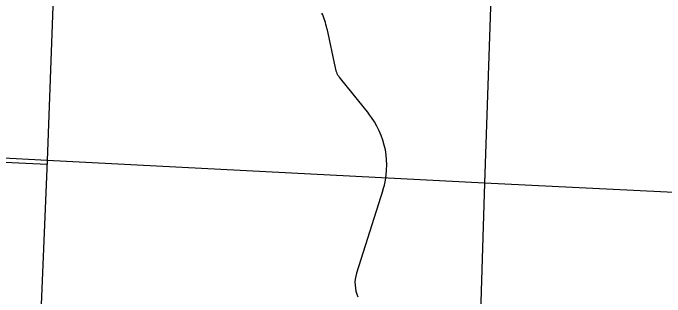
# Model space of a CAD drawing. Extents: x 1219626 to 1426462, y 456797 to 752399.
# Drawn here: x 1248809 to 1256709, y 523133 to 526577 of the extents above; entities that cross this region are included whole.
import ezdxf

# ---------------------------------------------------------------- set-up
doc = ezdxf.new("R2010")
doc.units = 0
for name, color, linetype in [('Cities Incorporated Area', 7, 'Continuous'), ('Section Lines', 7, 'Continuous'), ('Uninventoried Roads and Features', 7, 'Continuous')]:
    doc.layers.add(name, color=color, linetype=linetype)

msp = doc.modelspace()

# ---------------------------------------------------------------- linework, layer by layer
at = {"layer": 'Cities Incorporated Area'}
msp.add_line((1249223.6, 524738.6), (1243943.1, 524991.2), dxfattribs=at)
at = {"layer": 'Section Lines'}
for p, q in [((1249413.6, 530102.8), (1249223, 524787.8)), ((1254701.9, 529855.1), (1254523.6, 524514.1)), ((1249223, 524787.8), (1244002, 525068.2)), ((1249223, 524787.8), (1249005.7, 519512.8)), ((1254523.6, 524514.1), (1249223, 524787.8)), ((1254523.6, 524514.1), (1254373.5, 519622.2)), ((1259771.6, 524254.1), (1254523.6, 524514.1))]:
    msp.add_line(p, q, dxfattribs=at)
at = {"layer": 'Uninventoried Roads and Features'}
for p, q in [((1252611.3, 526390.5), (1252712.1, 525911.6)), ((1252772.4, 525784.7), (1253115.7, 525360.1)), ((1253291.3, 524428.6), (1252971.2, 523420.7))]:
    msp.add_line(p, q, dxfattribs=at)
for centre, radius, start, end in [((1251632.8, 526184.6), 1000, 11.87833, 23.10883), ((1253005.6, 525973.4), 300, 191.87833, 218.96232), ((1252338.2, 524731.3), 1000, 342.382, 38.96232), ((1253352.4, 523299.6), 400, 162.382, 204.65388)]:
    msp.add_arc(centre, radius, start, end, dxfattribs=at)

doc.saveas('drawing.dxf')
